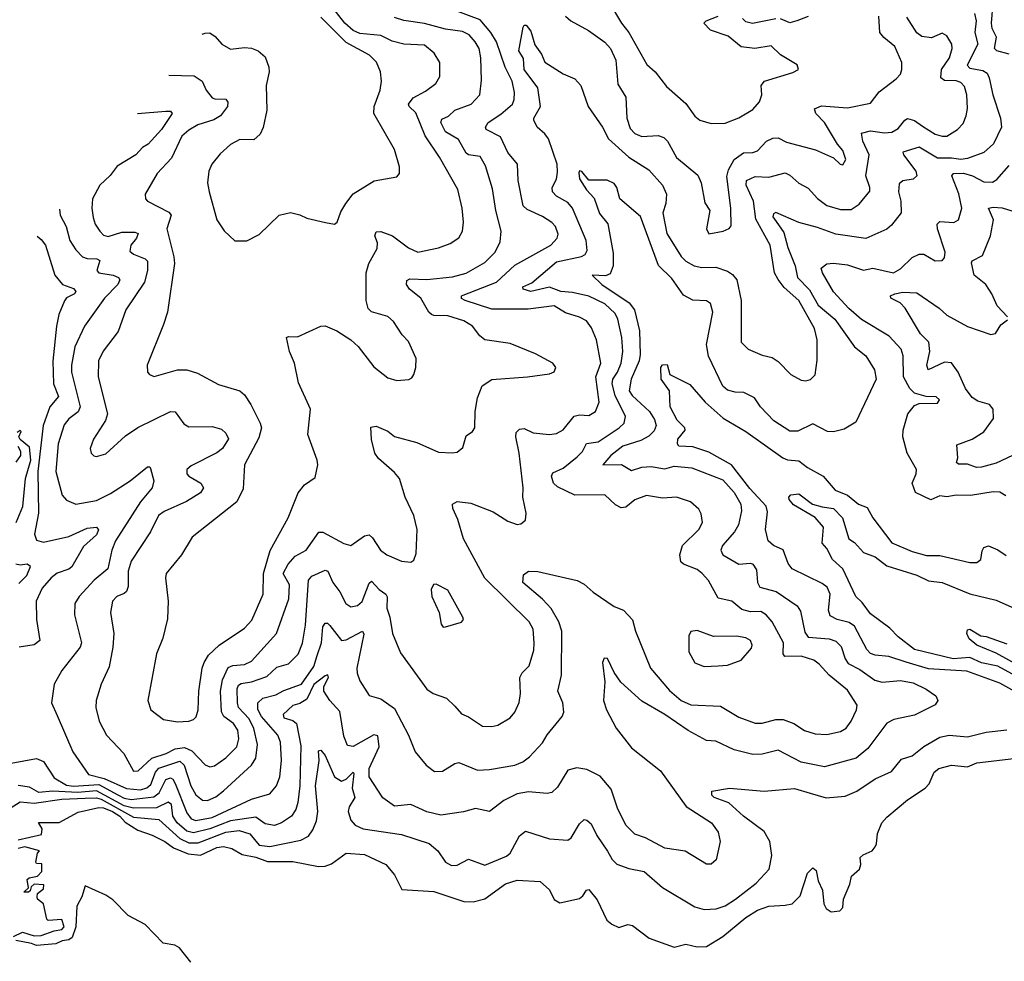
# Model space of a CAD drawing. Extents: x 1933546 to 2138868, y 524910 to 667279.
# Tile 258 of 466: x 2001422 to 2005684, y 632357 to 636430. Entities that reach past the tile are written whole.
import ezdxf

# ---------------------------------------------------------------- set-up
doc = ezdxf.new("R2010")
doc.units = 0

msp = doc.modelspace()

# ---------------------------------------------------------------- linework, layer by layer
at = {"layer": '0CON10XD'}
for points in [[(2002067.8, 636190.9), (2002176.8, 636186.8), (2002211.4, 636165), (2002228.9, 636125), (2002255, 636092.7), (2002267.4, 636087.4), (2002315, 636086.7), (2002323.6, 636073.6), (2002321.1, 636055), (2002291.6, 636015), (2002262.2, 635997.8), (2002193.8, 635975), (2002155, 635953.1), (2002124.1, 635925.9), (2002079.1, 635830.9), (2002017.1, 635765), (2001965.8, 635675), (2001966.2, 635655), (2001976, 635645), (2002067.4, 635597.4), (2002077.3, 635585), (2002059.5, 635525), (2002089.7, 635405), (2002092, 635375), (2002061.9, 635165), (2002045, 635111.2), (2001974.4, 634935.6), (2001975.9, 634905.9), (2001983.8, 634895), (2002005, 634887.1), (2002105, 634915.5), (2002145, 634915.5), (2002191.7, 634901.7), (2002282.6, 634852.6), (2002374.6, 634824.6), (2002395, 634807.5), (2002422.9, 634765), (2002463.6, 634685), (2002468.2, 634665), (2002458, 634622), (2002395.6, 634505), (2002389.7, 634400.3), (2002362.5, 634345), (2002169.1, 634190.9), (2002123.1, 634115), (2002056.7, 634035), (2002052.7, 634015), (2002058.5, 633965), (2002064.5, 633915), (2002061.3, 633838.7), (2002041.4, 633755), (2002015, 633687.5), (2001976.2, 633485), (2001990, 633445), (2002045, 633402.5), (2002105, 633393.1), (2002155, 633395.6), (2002175, 633402.5), (2002185.4, 633414.6), (2002195.4, 633445), (2002197.7, 633525), (2002211.5, 633625), (2002220.7, 633649.3), (2002239.3, 633680.7), (2002285.2, 633724.8), (2002395, 633798.5), (2002427.7, 633832.3), (2002475.4, 633945), (2002477.4, 634035), (2002506.5, 634133.5), (2002584.6, 634275), (2002627.3, 634382.7), (2002655, 634418.6), (2002700.7, 634449.3), (2002712, 634505), (2002710, 634525), (2002669.2, 634635), (2002680.8, 634745), (2002628.7, 634858.7), (2002612.2, 634945), (2002590, 634995), (2002577.5, 635055), (2002585, 635060), (2002625, 635058.8), (2002725, 635104.2), (2002745, 635105.6), (2002794.4, 635084.4), (2002855.6, 635045.6), (2002886.8, 635016.8), (2002955, 634928.8), (2003015, 634881.2), (2003055, 634868.8), (2003106.4, 634873.6), (2003119.3, 634880.7), (2003127.5, 634895), (2003137.5, 634925), (2003138, 634965), (2003105, 635038), (2003077.4, 635067.4), (2003040, 635125), (2003015, 635146), (2002945, 635166.2), (2002930.5, 635180.5), (2002921.9, 635215), (2002922.1, 635335), (2002933.8, 635376.2), (2002969.2, 635440.8), (2002970.4, 635465), (2002960, 635495), (2002965, 635512.5), (2002985, 635513.8), (2003035.2, 635495.2), (2003105, 635443.4), (2003145.4, 635424.6), (2003235, 635443.6), (2003285, 635461.4), (2003323.6, 635486.4), (2003339.4, 635515), (2003343.3, 635555), (2003336.9, 635615), (2003319.1, 635695), (2003238.5, 635835), (2003177.2, 635927.2), (2003137.2, 636027.2), (2003108.5, 636055), (2003105.3, 636065), (2003125, 636092.4), (2003179, 636121), (2003223.3, 636155), (2003240, 636185), (2003240.5, 636245), (2003216.7, 636285), (2003175, 636320), (2003085, 636324.6), (2003035, 636337.1), (2002985, 636361.8), (2002895, 636370), (2002865, 636383.3), (2002829.4, 636415), (2002767.6, 636495)], [(2003973.1, 636505), (2004026.5, 636415), (2004058.2, 636375), (2004136.6, 636236.6), (2004172.5, 636205), (2004221.5, 636141.5), (2004305, 636067.5), (2004345, 636012.5), (2004365.7, 635995.7), (2004415, 635981.4), (2004475, 635983.1), (2004535, 636006.4), (2004595, 636042.5), (2004624.5, 636075), (2004634.5, 636105), (2004631.4, 636145), (2004645.5, 636164.5), (2004768, 636202), (2004792.5, 636215), (2004787.5, 636235), (2004715, 636277.8), (2004675, 636317.1), (2004603.9, 636306.1), (2004545, 636313.1), (2004489, 636359), (2004412.3, 636385), (2004383.3, 636415), (2004394, 636425), (2004444.6, 636445)], [(2005705, 636280.6), (2005651.4, 636295), (2005641.3, 636305), (2005650.4, 636355), (2005631.8, 636391.8), (2005627.7, 636415), (2005635.9, 636505)], [(2001594.3, 635610.8), (2001597.6, 635585), (2001623.8, 635535), (2001639.8, 635475), (2001665, 635434.6), (2001694.8, 635404.8), (2001715, 635397.1), (2001756.2, 635396.2), (2001769.1, 635389.1), (2001756.5, 635345), (2001764.2, 635335), (2001827.5, 635325), (2001850.6, 635315), (2001856.4, 635305), (2001846.5, 635285), (2001789.2, 635225), (2001702.3, 635105), (2001660.3, 635015), (2001645.8, 634935), (2001646.2, 634905), (2001683.9, 634755), (2001675, 634733.3), (2001635, 634703.1), (2001615, 634677.5), (2001588.8, 634595), (2001578.3, 634475), (2001606.1, 634373.9), (2001625, 634351.1), (2001665, 634333.6), (2001755, 634350.6), (2001815, 634380.3), (2001900, 634435), (2001975, 634495.7), (2001985, 634496), (2001988.8, 634488.8), (2002003.3, 634435), (2001995.3, 634405), (2001945.4, 634344.6), (2001837.6, 634175), (2001821.8, 634135), (2001803.8, 634055), (2001744, 634006), (2001680, 633935), (2001661.4, 633905), (2001660, 633855), (2001689.6, 633735), (2001683.6, 633715), (2001604.6, 633615.4), (2001572.2, 633555), (2001559.4, 633475), (2001585, 633420), (2001652.2, 633262.2), (2001720, 633165), (2001787.3, 633147.3), (2001885, 633103.9), (2001945, 633099), (2001972.4, 633107.6), (2001989.2, 633120.8), (2002010, 633175), (2002025, 633191.9), (2002115, 633222.8), (2002133.6, 633205), (2002162.3, 633115), (2002185, 633076.7), (2002213.4, 633053.4), (2002235, 633052.9), (2002271.9, 633068.1), (2002305, 633094.1), (2002425.6, 633204.4), (2002444.1, 633235), (2002451.7, 633295), (2002436.1, 633363.9), (2002415, 633405.7), (2002369.6, 633455), (2002365.1, 633475.1), (2002363.8, 633535), (2002369, 633551), (2002381.1, 633558.9), (2002425.9, 633565.9), (2002491.2, 633588.8), (2002535, 633628.7), (2002586.2, 633643.8), (2002627.5, 633685), (2002646.5, 633733.5), (2002659.4, 633810.6), (2002672.9, 634005), (2002686.8, 634023.2), (2002745, 634049.1), (2002755.4, 634045), (2002777.6, 633995), (2002808, 633955), (2002834.2, 633904.2), (2002855, 633890.5), (2002885, 633895.4), (2002905, 633913.2), (2002935, 633991.9), (2002945, 634001.1), (2002978.4, 633965), (2003006.8, 633945), (2003013.2, 633933.2), (2003011.1, 633885), (2003024.7, 633845), (2003035.5, 633775), (2003070.8, 633690.8), (2003185, 633534), (2003212.5, 633515), (2003270, 633495), (2003305, 633460), (2003335, 633427.1), (2003365, 633414.3), (2003425, 633374.4), (2003465, 633371.9), (2003491.7, 633378.3), (2003545, 633410.6), (2003565.3, 633434.7), (2003584.1, 633475.9), (2003590.3, 633515), (2003587.3, 633585), (2003596.7, 633605), (2003627.9, 633635), (2003647.7, 633702.3), (2003648.7, 633735), (2003644.1, 633794.1), (2003628, 633825), (2003435, 634014.5), (2003342.7, 634185), (2003318.3, 634268.3), (2003296.9, 634315), (2003296, 634335), (2003315, 634346.4), (2003375, 634338.2), (2003471.4, 634301.4), (2003535, 634261.2), (2003575, 634246.7), (2003590.6, 634249.4), (2003611.2, 634265), (2003614.3, 634295), (2003600, 634365), (2003601.1, 634405), (2003584.2, 634555), (2003568.9, 634625), (2003570.9, 634645), (2003585, 634659.5), (2003605, 634661.8), (2003645, 634642.9), (2003715, 634635.5), (2003745, 634639.5), (2003775, 634655.6), (2003821.8, 634715), (2003845, 634720.8), (2003885, 634718.5), (2003914.7, 634735.3), (2003930, 634775), (2003915.2, 634885), (2003937.1, 634945), (2003918.7, 635045), (2003897.4, 635097.4), (2003875, 635127.3), (2003845, 635143.9), (2003785, 635161.6), (2003735, 635192.5), (2003622.7, 635177.3), (2003465, 635178), (2003350, 635215), (2003334.8, 635224.8), (2003334.4, 635235), (2003341.3, 635238.7), (2003485.4, 635295), (2003565, 635367.9), (2003721.1, 635455), (2003748.9, 635485), (2003753, 635503), (2003741.1, 635535), (2003725, 635552.2), (2003685, 635578.2), (2003618.7, 635608.7), (2003600.8, 635625), (2003580.4, 635735), (2003576.7, 635805), (2003535, 635855.5), (2003502.9, 635922.9), (2003441.9, 635955), (2003438.9, 635965), (2003450, 635985), (2003505, 636021.2), (2003555.5, 636065), (2003562.7, 636085), (2003563.1, 636115), (2003553.7, 636165), (2003523, 636225), (2003485.2, 636335), (2003462, 636375), (2003415, 636429.1), (2003302.1, 636472.1)], [(2003785, 636446), (2003808, 636425), (2003884.2, 636384.2), (2003955, 636333.1), (2003978.6, 636305), (2004002.4, 636255), (2004011.1, 636151.1), (2004045.3, 636095), (2004050.4, 636005), (2004065, 635959.2), (2004085, 635937.9), (2004115, 635924.6), (2004185, 635928.8), (2004210.1, 635920.1), (2004225.4, 635905), (2004265, 635833.5), (2004357.6, 635757.6), (2004372.1, 635725), (2004387.6, 635637.6), (2004408.9, 635605), (2004394.5, 635525), (2004404.6, 635504.6), (2004466.7, 635515), (2004493.1, 635526.9), (2004501.4, 635538.6), (2004500, 635615), (2004482.1, 635752.1), (2004489.8, 635780.2), (2004515, 635825.4), (2004555, 635854.1), (2004595, 635856.2), (2004615, 635863.5), (2004655, 635904.5), (2004681.8, 635918.2), (2004705, 635918.5), (2004740.9, 635900.9), (2004866.9, 635866.9), (2004945, 635832), (2004973.8, 635805), (2004985, 635802.9), (2004998.2, 635825), (2004985, 635864), (2004961.5, 635891.5), (2004905, 635986.1), (2004867.7, 636025), (2004862.9, 636045), (2004892.1, 636057.9), (2005005, 636049.7), (2005105, 636069.4), (2005142, 636118), (2005215.8, 636175), (2005234, 636195), (2005240, 636215), (2005240.6, 636245), (2005209.5, 636315), (2005162.6, 636352.6), (2005144.5, 636375), (2005140.4, 636445)], [(2005555, 636457.5), (2005561.9, 636425), (2005556.8, 636375), (2005569.2, 636325), (2005523.5, 636233.5), (2005535, 636220.8), (2005590.6, 636210.6), (2005608.8, 636198.8), (2005618.7, 636178.7), (2005633.6, 636105), (2005666.9, 636005), (2005671.2, 635965), (2005637.1, 635892.9), (2005594.7, 635855.3), (2005525, 635829.4), (2005495, 635824.9), (2005455, 635831.8), (2005395, 635831.8), (2005315, 635878.2), (2005245, 635857.1), (2005246.9, 635845), (2005301.1, 635775), (2005304.4, 635755), (2005289.4, 635740.6), (2005245, 635733.1), (2005229.3, 635720.7), (2005226.1, 635685), (2005235.7, 635645), (2005236.6, 635595), (2005195, 635541.2), (2005175, 635524.6), (2005085, 635483.8), (2004955, 635501.8), (2004875, 635532), (2004795, 635553.1), (2004695, 635596.9), (2004685, 635590.8), (2004682.4, 635577.6), (2004696.8, 635556.8), (2004729.7, 635509.7), (2004747, 635445), (2004778.8, 635365), (2004788.9, 635315), (2004841, 635261), (2004878.1, 635195), (2004949.8, 635135), (2005035.2, 635015.2), (2005085, 634976.7), (2005122.2, 634915), (2005128.9, 634875), (2005041.3, 634688.7), (2004991.1, 634658.9), (2004945, 634646.9), (2004919.1, 634649.1), (2004855, 634681.8), (2004790.3, 634649.7), (2004755, 634650.4), (2004685.6, 634695), (2004628.5, 634755), (2004601.9, 634795), (2004557, 634817), (2004519.2, 634819.2), (2004485, 634827.3), (2004465.3, 634845), (2004403.3, 634975), (2004394.7, 635025), (2004422.5, 635165), (2004412.5, 635202.5), (2004395, 635213.5), (2004335, 635217.1), (2004295, 635239.1), (2004245, 635311.2), (2004187.4, 635367.4), (2004109.3, 635579.3), (2004019.5, 635655), (2004006.9, 635705), (2003995, 635721.2), (2003965, 635735.8), (2003885.4, 635735.4), (2003855, 635773.8), (2003845, 635776.7), (2003842.2, 635767.8), (2003845, 635741.2), (2003875, 635694.4), (2003908.1, 635658.1), (2003932, 635592), (2003967.3, 635547.3), (2003990.2, 635419.8), (2003990.3, 635365), (2003978.5, 635331.5), (2003957.7, 635322.3), (2003900, 635325), (2003941.2, 635285), (2004060.2, 635205), (2004082.7, 635175), (2004105, 635083.8), (2004108.3, 634981.7), (2004103.4, 634955), (2004068.1, 634875), (2004059.8, 634825), (2004072.6, 634805), (2004147.9, 634735), (2004170.3, 634700.3), (2004176.6, 634675), (2004167.8, 634652.2), (2004145, 634628.4), (2004110.4, 634609.6), (2004033.2, 634585), (2003980.5, 634545), (2003945.8, 634505), (2004026.6, 634506.6), (2004070.5, 634480.5), (2004115, 634494.3), (2004155, 634497.8), (2004215, 634486.9), (2004255, 634499), (2004331, 634491), (2004465, 634439.4), (2004514.7, 634385), (2004543.3, 634335), (2004546.9, 634305), (2004533.4, 634245), (2004516.7, 634215), (2004463.6, 634155), (2004457.5, 634135), (2004465.6, 634115), (2004535, 634074.7), (2004585, 634079.5), (2004595.4, 634075.4), (2004610.9, 634050.9), (2004615.4, 633995), (2004625.9, 633975.9), (2004696.1, 633956.1), (2004786.9, 633895), (2004802, 633872), (2004821.1, 633781.1), (2004835, 633758.9), (2004925, 633751.9), (2004955, 633741.1), (2004977.9, 633717.9), (2004995.2, 633665), (2005007.8, 633645), (2005058.4, 633618.4), (2005122.7, 633572.7), (2005155.3, 633564.7), (2005235, 633571.8), (2005288.8, 633561.2), (2005345, 633534.4), (2005386.7, 633505), (2005396.2, 633485), (2005384.2, 633465.8), (2005295, 633421.4), (2005205, 633402.7), (2005175, 633386.2), (2005092.9, 633277.1), (2005042.9, 633235), (2004905, 633197.4), (2004805, 633218.6), (2004705, 633270), (2004635, 633252.4), (2004595, 633250.8), (2004515, 633270.8), (2004435, 633308.9), (2004395, 633312.2), (2004315, 633355.3), (2004215, 633424.2), (2004115, 633482), (2004024.7, 633564.7)], [(2004835, 636443.8), (2004785.7, 636425.7), (2004755, 636417.2), (2004715, 636433.4)], [(2001385, 633213.2), (2001495, 633234.6), (2001525, 633221.1), (2001570.8, 633150.8), (2001625, 633118.8), (2001655, 633114.6), (2001765, 633121.8), (2001846.6, 633076.6), (2001875, 633062.7), (2001905, 633056.9), (2002002.5, 633067.5), (2002026.5, 633085), (2002055, 633143.7), (2002075, 633149.8), (2002085, 633144.2), (2002095, 633126.1), (2002145, 632999.1), (2002165, 632972.3), (2002185, 632966.2), (2002255, 632978.5), (2002425, 633058.4), (2002505, 633080.9), (2002534.2, 633115.8), (2002547.7, 633155), (2002555.7, 633225), (2002551.6, 633305), (2002539.1, 633335), (2002469.2, 633415), (2002453.6, 633446.4), (2002452.3, 633475), (2002474.8, 633495.2), (2002531, 633509), (2002565, 633528.3), (2002642.4, 633555), (2002695, 633631.8), (2002710.4, 633679.6), (2002728.4, 633735), (2002735, 633804), (2002745, 633820), (2002755, 633819.5), (2002765, 633810), (2002815, 633744.7), (2002835, 633747.6), (2002906.2, 633785), (2002911.4, 633771.4), (2002881.8, 633625), (2002882.6, 633602.6), (2002895, 633570), (2002935, 633506), (2002985, 633492.5), (2003045, 633450.5), (2003104.5, 633335), (2003133.2, 633263.2), (2003181.4, 633205), (2003217.6, 633177.6), (2003251.5, 633178.5), (2003305, 633212.9), (2003323.5, 633216.5), (2003403.9, 633183.9), (2003455, 633186.2), (2003565, 633204.5), (2003600.5, 633219.5), (2003628.5, 633241.5), (2003685, 633301.4), (2003705, 633335.8), (2003770.8, 633415), (2003776.9, 633435), (2003772.9, 633475), (2003751.3, 633525), (2003767.2, 633595), (2003768.1, 633785), (2003755.7, 633825), (2003722.8, 633882.8), (2003685, 633923.8), (2003599.5, 633995), (2003602.1, 634027.9), (2003625, 634044.2), (2003665, 634042.5), (2003835, 634003.8), (2003865, 633988), (2003903.6, 633953.6), (2003995, 633891.9), (2004035, 633875.8), (2004074.1, 633834.1), (2004086.9, 633785), (2004152.7, 633625), (2004235, 633527.5), (2004285, 633485.4), (2004326.8, 633466.8), (2004455, 633460), (2004535, 633413.3), (2004605, 633386.4), (2004635, 633386.4), (2004695, 633403.4), (2004726.9, 633403.1), (2004773.1, 633385), (2004818.6, 633355), (2004865, 633340.7), (2004915, 633337.5), (2004975, 633350.3), (2004998.8, 633365), (2005020.8, 633395), (2005044.5, 633445), (2005047.3, 633465), (2005005, 633529.1), (2004925, 633593.9), (2004881.9, 633641.9), (2004858.8, 633658.8), (2004805, 633676.2), (2004733.6, 633675), (2004727, 633687), (2004728.3, 633735), (2004679.3, 633825), (2004652.7, 633855), (2004629.5, 633869.5), (2004585, 633869.2), (2004548.1, 633878.1), (2004504.7, 633914.7), (2004445, 633928.1), (2004403.8, 634003.8), (2004375.6, 634035), (2004355, 634051.2), (2004295, 634074.4), (2004284.4, 634085), (2004279.3, 634115), (2004291.4, 634155), (2004361.5, 634225), (2004377.8, 634255), (2004372.3, 634292.3), (2004362.1, 634312.1), (2004325, 634344.3), (2004265, 634364.5), (2004205, 634360.4), (2004135, 634372.1), (2004085, 634353.1), (2004045, 634321.6), (2004025, 634318.2), (2004001.2, 634331.2), (2003955, 634374.4), (2003825, 634373.3), (2003749.5, 634409.5), (2003733.2, 634425), (2003724.4, 634455), (2003730, 634470), (2003775, 634490.4), (2003835, 634538.4), (2003858.2, 634561.8), (2003875, 634596.4), (2003926.1, 634603.9), (2004016.4, 634665), (2004038.8, 634685), (2004044.1, 634714.1), (2003999.8, 634805), (2003986.8, 634855), (2003989.1, 634875), (2004009.8, 634905), (2004025.2, 634945), (2004033.3, 634995), (2004028.6, 635055), (2004011.4, 635135), (2003999.4, 635159.4), (2003955, 635200.7), (2003885, 635234), (2003815, 635250.7), (2003765, 635254.3), (2003715, 635273.2), (2003635, 635254), (2003600.8, 635265), (2003600, 635275), (2003638.3, 635291.7), (2003745, 635382.4), (2003853.9, 635406.1), (2003870, 635415), (2003878.6, 635431.4), (2003874, 635475), (2003814.8, 635615), (2003795, 635640), (2003745, 635667.3), (2003728.2, 635685), (2003727.5, 635705), (2003745, 635740.8), (2003750.1, 635770.1), (2003749, 635805), (2003710.6, 635915), (2003695, 635937.1), (2003661.5, 635965), (2003647.5, 635995), (2003647.8, 636005), (2003676.8, 636055), (2003665.4, 636135), (2003605.7, 636215), (2003603.1, 636263.1), (2003582.3, 636295), (2003601.4, 636398.6), (2003605, 636406.7), (2003613.8, 636406.2), (2003635, 636380), (2003652.1, 636322.1), (2003681.1, 636281.1), (2003695, 636246.7), (2003775, 636195.8), (2003824.5, 636174.5), (2003850.8, 636145), (2003883.1, 636055), (2003944.6, 635965), (2003970.4, 635915), (2004059.2, 635835), (2004145, 635780.9), (2004204.4, 635715), (2004222, 635675), (2004218.6, 635635), (2004205.9, 635595), (2004223.1, 635505), (2004285, 635406.4), (2004305, 635386.1), (2004342, 635365), (2004375, 635358.4), (2004435, 635359.6), (2004485, 635342), (2004507.8, 635327.8), (2004525.4, 635305), (2004544.6, 635215), (2004544.3, 635035), (2004575, 635004.2), (2004635, 634979.4), (2004679.3, 634969.3), (2004705, 634952), (2004760, 634895), (2004805, 634871.4), (2004825, 634868.1), (2004845, 634873.1), (2004865.5, 634894.5), (2004873.4, 634956.6), (2004873.3, 635045), (2004862.1, 635095), (2004795, 635215.8), (2004731.3, 635271.3), (2004705, 635306.9), (2004689.5, 635335), (2004670, 635455), (2004607.8, 635567.8), (2004598.4, 635645), (2004566.8, 635715), (2004568.5, 635735), (2004605, 635752), (2004665, 635748.9), (2004735, 635767.9), (2004755, 635757.9), (2004795, 635722.7), (2004835, 635701.8), (2004875, 635657.1), (2004915, 635626), (2004975, 635609.2), (2005020.4, 635609.6), (2005055, 635632.9), (2005102.1, 635687.9), (2005102.3, 635705), (2005084.7, 635755), (2005098.6, 635845), (2005071.6, 635905), (2005065, 635940), (2005105, 635949), (2005165, 635940.8), (2005196.9, 635943.1), (2005225, 635959.6), (2005253.7, 635996.3), (2005265, 636002.2), (2005295, 635994.2), (2005329, 635969), (2005385, 635934.6), (2005415, 635925.9), (2005435, 635926.8), (2005480.6, 635955), (2005505, 635981.4), (2005518.2, 636015), (2005524, 636046), (2005521.2, 636105), (2005510.8, 636140.7), (2005495, 636158), (2005475, 636165.2), (2005425, 636167.7), (2005409.2, 636179.2), (2005412.3, 636215), (2005446.6, 636265), (2005458.7, 636305), (2005456.8, 636325), (2005435, 636361.1), (2005415, 636371.5), (2005368.2, 636351.8), (2005327, 636357), (2005305, 636373.6), (2005261.7, 636441.7)], [(2001932.1, 636025.1), (2002055.3, 636035.3), (2002074.4, 636034.4), (2002082.9, 636025), (2002036.2, 635955), (2001978.9, 635891.1), (2001953.1, 635876.9), (2001924.5, 635845), (2001844, 635796), (2001813.7, 635756.3), (2001768.9, 635715), (2001737.9, 635655), (2001734.5, 635615), (2001739.6, 635575), (2001748.8, 635545), (2001768.9, 635515), (2001785, 635498.5), (2001805, 635491.8), (2001865, 635511.4), (2001920.8, 635510.8), (2001935, 635505.6), (2001928.4, 635485), (2001903.5, 635455), (2001899.6, 635429.6), (2001915, 635416.2), (2001965.9, 635395.9), (2001975.3, 635385), (2001974.8, 635345), (2001962.7, 635295), (2001881.5, 635175), (2001848.9, 635081.1), (2001783.4, 634996.6), (2001763.3, 634955), (2001762, 634885), (2001802.5, 634725), (2001793.8, 634696.2), (2001741.4, 634615), (2001728, 634575), (2001732, 634555), (2001743, 634543), (2001755, 634540), (2001795, 634552.5), (2001880.6, 634629.4), (2001933.5, 634666.5), (2002075, 634735.4), (2002095, 634734.4), (2002132, 634682), (2002155, 634668.8), (2002255, 634670.8), (2002295, 634659.1), (2002315, 634641.4), (2002326.4, 634616.4), (2002300, 634575), (2002275, 634555.8), (2002165, 634500.8), (2002146.2, 634485), (2002146, 634465), (2002154, 634455), (2002206, 634425), (2002217.5, 634405), (2002205, 634383.1), (2002143.8, 634346.2), (2002047.4, 634302.6), (2002023.6, 634285), (2001988.5, 634215), (2001905, 634087.1), (2001892.3, 634045), (2001891.2, 633978.8), (2001885, 633957.1), (2001875, 633947.1), (2001842.2, 633935), (2001824.5, 633915), (2001815.4, 633865), (2001829.2, 633775), (2001825.5, 633715), (2001809.3, 633630.7), (2001775.5, 633555), (2001753.6, 633485), (2001751.8, 633455), (2001765.6, 633395), (2001798.5, 633335), (2001872.9, 633255), (2001915, 633179.2), (2001935, 633180.6), (2001994.6, 633235.4), (2002056.9, 633255), (2002095, 633276.2), (2002135, 633281.7), (2002167.6, 633267.6), (2002225, 633206.7), (2002245, 633197.3), (2002265, 633202.9), (2002315, 633236.6), (2002362.5, 633285), (2002371, 633319), (2002367.1, 633357.1), (2002348, 633385), (2002306.5, 633415), (2002295.8, 633435.8), (2002291.2, 633525), (2002300.6, 633575), (2002325, 633627.2), (2002345, 633636.8), (2002395, 633640.2), (2002425, 633654.7), (2002533.3, 633775), (2002586.8, 633925), (2002590, 633985), (2002563.2, 634035), (2002584.1, 634075), (2002615, 634108.9), (2002661.5, 634135), (2002716.7, 634213.3), (2002735, 634212.7), (2002825, 634164.5), (2002855, 634155.6), (2002915, 634197.5), (2002935, 634202), (2002948.9, 634188.9), (2002984.3, 634135), (2003011.2, 634115), (2003075, 634087.5), (2003115, 634083.8), (2003127.5, 634092.5), (2003138.9, 634121.1), (2003141.9, 634225), (2003127.8, 634285), (2003091.2, 634365), (2003065.5, 634445), (2003045, 634471.4), (2002975, 634532), (2002960, 634555), (2002944.2, 634614.2), (2002942.5, 634667.5), (2002965, 634671.2), (2003015, 634650), (2003045, 634627.3), (2003140.5, 634600.5), (2003235, 634559.4), (2003294.3, 634555.7), (2003315, 634560), (2003340.7, 634579.3), (2003355, 634630), (2003381.8, 634648.2), (2003392.2, 634665), (2003393.8, 634735), (2003403.8, 634795), (2003423.4, 634846.6), (2003465, 634873.1), (2003620, 634885), (2003715, 634897.5), (2003735, 634907.5), (2003742.5, 634925), (2003730, 634945), (2003655, 634984), (2003545, 635030), (2003435.9, 635045.9), (2003413.1, 635063.1), (2003382.5, 635105), (2003345, 635128.1), (2003275, 635148.9), (2003215, 635150.4), (2003205, 635155.4), (2003193.3, 635165), (2003157.9, 635225), (2003110, 635265), (2003096.5, 635285), (2003098.5, 635301.5), (2003111.1, 635308.9), (2003185, 635306.2), (2003295, 635317.6), (2003355, 635333.8), (2003435, 635379.3), (2003479.6, 635425), (2003501.2, 635468.8), (2003506.4, 635515), (2003483.5, 635605), (2003468.3, 635698.3), (2003438.6, 635798.6), (2003415, 635838.5), (2003365, 635845.3), (2003355, 635852.4), (2003321.3, 635911.3), (2003265, 635944.8), (2003244.7, 635985), (2003250, 636000), (2003277.7, 636012.3), (2003305, 636038.9), (2003375.6, 636065), (2003413.1, 636105), (2003421.7, 636168.3), (2003418.7, 636265), (2003410.8, 636305), (2003394.1, 636335), (2003367.9, 636365), (2003339.4, 636379.4), (2003265, 636389.4), (2003175, 636414.3), (2003085, 636426.8), (2003045, 636439.7)], [(2002212, 636368), (2002225, 636372.5), (2002245, 636372.9), (2002268, 636358), (2002297.5, 636325), (2002335, 636302.9), (2002395, 636310.5), (2002425, 636307.5), (2002455, 636295.5), (2002485, 636270), (2002500, 636225), (2002501.5, 636205), (2002488.5, 636145), (2002491.4, 636038.6), (2002476.2, 635963.8), (2002462.9, 635935), (2002435, 635910.8), (2002375, 635912.5), (2002335, 635890.8), (2002289.7, 635850.3), (2002254.2, 635805), (2002240.8, 635775), (2002235.7, 635725), (2002242.9, 635685), (2002275.8, 635565), (2002307, 635517), (2002353.2, 635473.2), (2002405, 635473.1), (2002458.3, 635501.7), (2002545, 635584), (2002595, 635596.2), (2002635, 635586.2), (2002665, 635571.2), (2002746.4, 635553.6), (2002785, 635546), (2002795.8, 635555), (2002811.5, 635598.5), (2002833.8, 635635), (2002865, 635676.7), (2002956.8, 635733.2), (2003055, 635750), (2003065.7, 635764.3), (2003066.8, 635793.2), (2003045, 635868.8), (2002955.5, 636025), (2002956.2, 636055), (2002981.8, 636125), (2002988.8, 636165), (2002983.9, 636205), (2002966.9, 636246.9), (2002936.8, 636276.8), (2002835, 636331.7), (2002725, 636441.6)], [(2004695, 636434.7), (2004594.3, 636414.3), (2004565, 636421.3), (2004551.2, 636435)], [(2005690.5, 634370.5), (2005665, 634386), (2005635, 634387.8), (2005537.6, 634372.4), (2005475, 634372.9), (2005435, 634366.5), (2005405, 634370.6), (2005365, 634353.2), (2005299, 634385), (2005284.8, 634425), (2005301.6, 634465), (2005303.4, 634485), (2005263.9, 634555), (2005244.6, 634625), (2005245.6, 634655), (2005266.5, 634725), (2005295, 634761.4), (2005315, 634770), (2005395, 634772), (2005403.3, 634785), (2005388.3, 634798.3), (2005345, 634800), (2005295, 634814.5), (2005274.4, 634834.4), (2005247.6, 634885), (2005245.6, 634975.6), (2005237.2, 635005), (2005185, 635061.6), (2005065, 635133.2), (2005010.4, 635180.4), (2004945, 635253.3), (2004896.4, 635335), (2004890.8, 635355), (2004915.3, 635374.7), (2004945, 635377.1), (2005005, 635369.7), (2005075, 635346.2), (2005115, 635354.7), (2005204.7, 635334.7), (2005235, 635351.8), (2005285, 635401.5), (2005315, 635416.2), (2005335.3, 635415.3), (2005385, 635387.5), (2005415, 635388.6), (2005425, 635400), (2005427.6, 635425), (2005394.1, 635525), (2005393.6, 635546.4), (2005405, 635557.1), (2005465, 635553.3), (2005486.1, 635563.9), (2005500, 635615), (2005487.6, 635677.6), (2005457.3, 635755), (2005464.2, 635765), (2005506.6, 635766.6), (2005545.6, 635755), (2005595, 635728.2), (2005633, 635727), (2005651.5, 635738.5), (2005705, 635799.6)], [(2005697.5, 635145), (2005653, 635193), (2005630.2, 635245), (2005603.5, 635285), (2005552.9, 635325), (2005541.5, 635378.5), (2005545, 635387.5), (2005589.5, 635410.5), (2005624, 635495), (2005636.5, 635565), (2005616, 635615), (2005635, 635619.6), (2005675, 635616.8), (2005716.2, 635603.8)], [(2001498.6, 635494), (2001515, 635480), (2001534.2, 635454.2), (2001574.5, 635325), (2001607.5, 635285), (2001655, 635267.7), (2001665.6, 635255), (2001659.4, 635245), (2001625, 635226.7), (2001616.1, 635213.9), (2001591.6, 635155), (2001581.8, 635105), (2001566.4, 634953.6), (2001568.1, 634855), (2001590.4, 634799.6), (2001553, 634755), (2001523.3, 634675), (2001500.8, 634475), (2001504.3, 634295), (2001486.1, 634205), (2001495, 634178.1), (2001525, 634169.2), (2001635, 634194), (2001715, 634230), (2001754.5, 634234.5), (2001763.5, 634223.5), (2001755, 634201.8), (2001698.2, 634151.8), (2001647.4, 634062.6), (2001635, 634052.7), (2001585, 634035.3), (2001558.2, 634015), (2001519, 633971), (2001493.3, 633915), (2001494.7, 633835.3), (2001510, 633745), (2001485, 633726.1), (2001420, 633715)], [(2005743.1, 634556.9), (2005647.8, 634512.2), (2005585, 634493.8), (2005563.6, 634493.6), (2005525, 634506.9), (2005485, 634508), (2005476.2, 634515), (2005482.7, 634535), (2005478.9, 634591.1), (2005544.2, 634615.8), (2005595, 634646.8), (2005636.4, 634705), (2005636.1, 634745), (2005619.4, 634765), (2005569.5, 634779.5), (2005545, 634795.4), (2005516.2, 634835), (2005483.6, 634905), (2005455, 634945.7), (2005425, 634948.6), (2005354.4, 634915), (2005348.7, 634935), (2005361.3, 634995), (2005357.1, 635035), (2005321, 635071), (2005255, 635182.5), (2005233.1, 635205), (2005192.5, 635225), (2005191.4, 635235), (2005209.2, 635245), (2005245, 635251.8), (2005305, 635248.9), (2005402, 635182), (2005435, 635151.8), (2005525, 635102.4), (2005625, 635067.8), (2005645, 635072.9), (2005669.1, 635110.9), (2005698.2, 635131.8)], [(2005781.5, 633495), (2005665, 633559.8), (2005521.1, 633611.1), (2005355, 633622.1), (2005258.8, 633651.2), (2005184.2, 633675), (2005125, 633680.5), (2005105, 633688.4), (2005088.4, 633705), (2005035, 633805.8), (2005011.8, 633821.8), (2004960.6, 633835), (2004930.5, 633850.5), (2004922.9, 633875), (2004930.4, 633945), (2004916.4, 633975), (2004895, 633991.2), (2004765.5, 634055), (2004747.9, 634077.9), (2004727.2, 634137.2), (2004685, 634156.2), (2004662.2, 634175), (2004650.5, 634225), (2004658.3, 634301.8), (2004652.5, 634325), (2004582.7, 634402.7), (2004503.2, 634505), (2004405, 634559.3), (2004335, 634582.3), (2004275, 634585.8), (2004269.5, 634595), (2004270.8, 634615), (2004302.9, 634655), (2004300.8, 634665), (2004267.3, 634697.3), (2004236.9, 634755), (2004234.3, 634824.3), (2004198, 634875), (2004197.1, 634925), (2004205, 634937.5), (2004225, 634938), (2004236.7, 634895), (2004322.4, 634852.4), (2004388.6, 634775), (2004466.6, 634706.6), (2004565, 634649.2), (2004724.8, 634534.8), (2004745, 634526.2), (2004795, 634521.8), (2004832.3, 634492.3), (2004899.4, 634455), (2004951.4, 634395), (2005005, 634373.1), (2005053.1, 634335), (2005089.7, 634319.7), (2005114.6, 634275), (2005197.6, 634167.6), (2005285, 634129.3), (2005347.4, 634112.6), (2005405, 634111.9), (2005535, 634082.2), (2005565, 634081.4), (2005582, 634095), (2005587.3, 634132.7), (2005595, 634146.7), (2005615, 634154), (2005655, 634137.1), (2005692.4, 634112.4)], [(2001407.6, 634255), (2001435.7, 634324.3), (2001447.2, 634445), (2001470.5, 634525), (2001465, 634580.5), (2001424.2, 634614.2), (2001418.8, 634625), (2001428.3, 634648.3), (2001425, 634652.5), (2001411.4, 634645)], [(2001414.4, 634585), (2001426.1, 634563.9), (2001426.2, 634545), (2001405, 634516.2)], [(2005731.6, 633591.6), (2005655, 633632.9), (2005585, 633648.1), (2005535, 633671.6), (2005462.5, 633665), (2005295, 633705.3), (2005225, 633760), (2005187.9, 633797.9), (2005105, 633859.4), (2005068.8, 633908.8), (2005041.1, 633935), (2004985.5, 634055), (2004940.5, 634095), (2004915, 634143.1), (2004895.4, 634165), (2004900.9, 634235), (2004865, 634276.2), (2004771.7, 634331.7), (2004753, 634355), (2004750.6, 634365), (2004760.5, 634375), (2004795, 634378.7), (2004853.6, 634335), (2004895, 634322.1), (2004945, 634316.1), (2004984, 634275), (2005011.4, 634185), (2005035, 634168.1), (2005074.5, 634124.5), (2005125, 634106.2), (2005175, 634066.8), (2005305, 634026.6), (2005355, 634002.5), (2005414.9, 633994.9), (2005535, 633945.8), (2005648.9, 633918.9), (2005755, 633870.9)], [(2001418.2, 633991.8), (2001452.5, 634025), (2001468.9, 634065), (2001455, 634074.6), (2001425, 634070.2), (2001405, 634074.6)], [(2003255, 633802), (2003265, 633803.8), (2003335, 633823.3), (2003342.5, 633835), (2003340, 633845), (2003275, 633962), (2003225, 633987.5), (2003213, 633987), (2003203.3, 633965), (2003206.2, 633935), (2003238, 633865), (2003246.2, 633815), (2003255, 633802)], [(2004385, 633631.4), (2004445, 633634.6), (2004485, 633637.8), (2004545, 633659.2), (2004589.1, 633710.9), (2004592.9, 633725), (2004585.6, 633745), (2004565, 633756.2), (2004525, 633763.3), (2004425, 633761.8), (2004355, 633788.2), (2004326.5, 633783.5), (2004318.5, 633765), (2004318.5, 633695), (2004345, 633648), (2004385, 633631.4)], [(2005745, 633636), (2005649.1, 633689.1), (2005564.6, 633725), (2005532.3, 633752.3), (2005522.2, 633775), (2005525, 633790), (2005535, 633794), (2005582.5, 633765), (2005605, 633762.5), (2005695, 633730)], [(2004024.7, 633564.7), (2003995, 633606), (2003966, 633666), (2003952.1, 633667.9), (2003945, 633650), (2003954.4, 633565), (2003949.6, 633485), (2003962.2, 633445), (2004003.5, 633365), (2004070.5, 633280.5), (2004195, 633180.9), (2004306.6, 633026.6), (2004417.1, 632955), (2004445.7, 632915), (2004454.2, 632875), (2004436, 632795), (2004415, 632776.2), (2004395, 632776.2), (2004302.9, 632832.9), (2004215, 632846.7), (2004130.4, 632890.4), (2004085, 632906.7), (2004045.3, 632945.3), (2004009.1, 633019.1), (2003981.9, 633101.9), (2003935, 633157.5), (2003876.2, 633186.2), (2003833.6, 633193.6), (2003795, 633183.3), (2003750.6, 633109.4), (2003725, 633086.5), (2003705, 633082.1), (2003625, 633089.2), (2003575, 633080.6), (2003517.3, 633052.7), (2003455, 633004.3), (2003395, 633018.1), (2003343.4, 633003.4), (2003245, 632988.2), (2003185, 633002.7), (2003115.3, 633035.3), (2003045, 633027.5), (2002993.6, 633063.6), (2002934.7, 633155), (2002935, 633190), (2002977.9, 633285), (2002972.5, 633332.5), (2002955, 633336.8), (2002865, 633285.3), (2002840.8, 633290.7), (2002825, 633330), (2002807.8, 633437.8), (2002765, 633485.6), (2002739.1, 633525), (2002738.9, 633545), (2002758.9, 633585), (2002755.9, 633595.9), (2002745, 633591.8), (2002695, 633554.3), (2002665, 633490.7), (2002635, 633471.9), (2002605, 633462.9), (2002562.2, 633425), (2002565, 633410), (2002605, 633398.4), (2002620.3, 633385), (2002638.6, 633288.6), (2002634.1, 633115.9), (2002625.7, 633044.3), (2002616.9, 633013.1), (2002598.1, 632985), (2002555, 632955.4), (2002525, 632944.7), (2002485, 632950.9), (2002445, 632980.4), (2002335, 632964.7), (2002245, 632929.9), (2002175, 632912.3), (2002145, 632919.9), (2002104.3, 632955), (2002085.7, 632985), (2002078.9, 633035), (2002065.2, 633045.2), (2002015, 633020.6), (2001915, 633019.7), (2001875, 633029.4), (2001755, 633093.8), (2001673.3, 633086.7), (2001565, 633092.5), (2001505, 633087.3), (2001465, 633110), (2001415, 633117.7)], [(2003967, 632833), (2003986.7, 632796.7), (2004006.3, 632776.3), (2004058, 632758), (2004125.6, 632745), (2004205, 632676.4), (2004345, 632591.8), (2004385, 632580.3), (2004437.1, 632582.9), (2004475, 632595.9), (2004520.5, 632625), (2004610, 632695), (2004665.3, 632754.7), (2004677.1, 632815), (2004669.5, 632875), (2004645, 632917.8), (2004555, 632984.2), (2004491.7, 633041.7), (2004428.5, 633065), (2004418.2, 633075), (2004417.9, 633092.1), (2004495, 633105.6), (2004645, 633093.3), (2004775, 633103.9), (2004844.1, 633084.1), (2004913.1, 633063.1), (2004995, 633070.4), (2005045, 633092.7), (2005125, 633145.4), (2005195, 633177.8), (2005238.5, 633231.5), (2005285, 633245.4), (2005335, 633286.2), (2005405, 633326.4), (2005445, 633335.2), (2005525, 633327.3), (2005605, 633347.2), (2005695, 633358.2)], [(2001381.1, 633018.9), (2001425, 633047), (2001485, 633041), (2001605, 633058.6), (2001705, 633062), (2001755, 633064.1), (2001775, 633057.5), (2001915, 632980.6), (2002025, 632970), (2002115, 632887.5), (2002155, 632869.3), (2002195, 632869.2), (2002315, 632915.8), (2002372.9, 632922.9), (2002418, 632908), (2002459.2, 632859.2), (2002505, 632852.9), (2002638.8, 632881.2), (2002671.7, 632898.3), (2002691.3, 632925), (2002706.3, 632965), (2002712.7, 633005), (2002702.7, 633115), (2002717.9, 633225), (2002715, 633266.7), (2002725, 633270), (2002745, 633247.1), (2002784.7, 633155), (2002815, 633136.6), (2002835.8, 633144.2), (2002865, 633175.4), (2002868.5, 633168.5), (2002861, 633105), (2002873.1, 633065), (2002848.3, 633025), (2002843.3, 633005), (2002855, 632967.5), (2002874.4, 632945), (2002909.2, 632929.2), (2003075.3, 632905.3), (2003195, 632866.5), (2003231.4, 632835), (2003265.4, 632785.4), (2003290.9, 632770.9), (2003315, 632772.3), (2003365, 632797.8), (2003435, 632771.9), (2003528.8, 632811.2), (2003545.5, 632825), (2003585, 632899.2), (2003610.9, 632919.1), (2003715, 632886.7), (2003795, 632881.1), (2003809.1, 632890.9), (2003845, 632951.4), (2003865, 632970), (2003877.6, 632967.6), (2003895, 632950.8), (2003920.6, 632900.6), (2003967, 632833)], [(2001415, 632882.5), (2001516.7, 632905), (2001519.3, 632929.3), (2001503, 632957), (2001593.3, 632956.7), (2001675, 633002), (2001765, 633021.3), (2001785, 633021), (2001824.3, 633004.3), (2001855, 632984.1), (2001878.9, 632958.9), (2001934, 632924), (2001995, 632902.7), (2002050, 632875), (2002087.6, 632847.6), (2002151.1, 632821.1), (2002205, 632816), (2002275, 632849.1), (2002305, 632852.9), (2002340.8, 632845), (2002385, 632819.2), (2002445, 632807.3), (2002495, 632788), (2002605, 632788.1), (2002715, 632766), (2002745, 632768), (2002771.7, 632778.3), (2002835.8, 632824.2), (2002915, 632818.5), (2003007.1, 632775), (2003045, 632730), (2003076.9, 632666.9), (2003215, 632659.1), (2003345, 632614.8), (2003385, 632613.6), (2003435, 632627.3), (2003525, 632692.3), (2003575, 632707.8), (2003675, 632701.8), (2003715.7, 632665.7), (2003735, 632623.3), (2003759.4, 632609.4), (2003845, 632628.9), (2003860.1, 632639.9), (2003875, 632664.3), (2003885, 632667.1), (2003922.1, 632622.1), (2003964.1, 632535), (2003985, 632517.5), (2004015, 632503.4), (2004054.6, 632515.4), (2004075, 632511.8), (2004146.6, 632456.6), (2004255, 632418.1), (2004305, 632431.4), (2004355, 632418.9), (2004395, 632420.6), (2004465, 632463.6), (2004565, 632545.4), (2004615, 632577.7), (2004664.7, 632595.3), (2004735, 632598.9), (2004765, 632604.5), (2004800.6, 632639.4), (2004831.5, 632738.5), (2004855, 632760.4), (2004869.5, 632749.5), (2004878.1, 632705), (2004897.1, 632665), (2004902.9, 632605), (2004912, 632585), (2004935, 632571.2), (2004972.5, 632575), (2004985, 632590), (2004987.5, 632625), (2005015, 632690), (2005022.5, 632725), (2005056.7, 632755), (2005062.5, 632775), (2005060, 632805), (2005072.3, 632817.7), (2005112.5, 632835), (2005125, 632852.5), (2005131.2, 632865), (2005135, 632910), (2005153.8, 632955), (2005175, 632980), (2005265, 633055.7), (2005341.9, 633105), (2005358.9, 633125), (2005380.8, 633175), (2005399.8, 633190.2), (2005455, 633204.5), (2005525, 633197.5), (2005565, 633215.4), (2005725, 633233.6)], [(2001395, 632463.8), (2001435, 632482.3), (2001485, 632467.1), (2001515, 632468.2), (2001571.4, 632488.6), (2001605, 632493.8), (2001615.5, 632505), (2001605, 632537.5), (2001545, 632533.3), (2001539.3, 632539.3), (2001525.8, 632605.8), (2001500, 632625), (2001497.5, 632635), (2001500, 632650), (2001525, 632670), (2001526.7, 632686.7), (2001485, 632690), (2001471.7, 632678.3), (2001468.3, 632661.7), (2001460, 632655), (2001440, 632655), (2001460, 632675), (2001455, 632710), (2001463, 632717), (2001500, 632725), (2001517.5, 632745), (2001518.3, 632778.3), (2001495, 632780), (2001492.5, 632785), (2001500, 632825), (2001507.5, 632835), (2001445, 632851.1), (2001415, 632844.3)], [(2002162.3, 632352.3), (2002113.3, 632415), (2002093.8, 632426.2), (2002043.3, 632435), (2001965.4, 632515.4), (2001891.2, 632555), (2001825, 632622.5), (2001795, 632642.5), (2001705, 632682.5), (2001691.1, 632635), (2001669.4, 632595), (2001664.7, 632505), (2001650.1, 632459.9), (2001635, 632448.9), (2001606.7, 632445), (2001578.2, 632431.8), (2001495.4, 632425.4), (2001473.7, 632433.7), (2001405, 632446.2)]]:
    msp.add_lwpolyline(points, dxfattribs=at)

doc.saveas('drawing.dxf')
